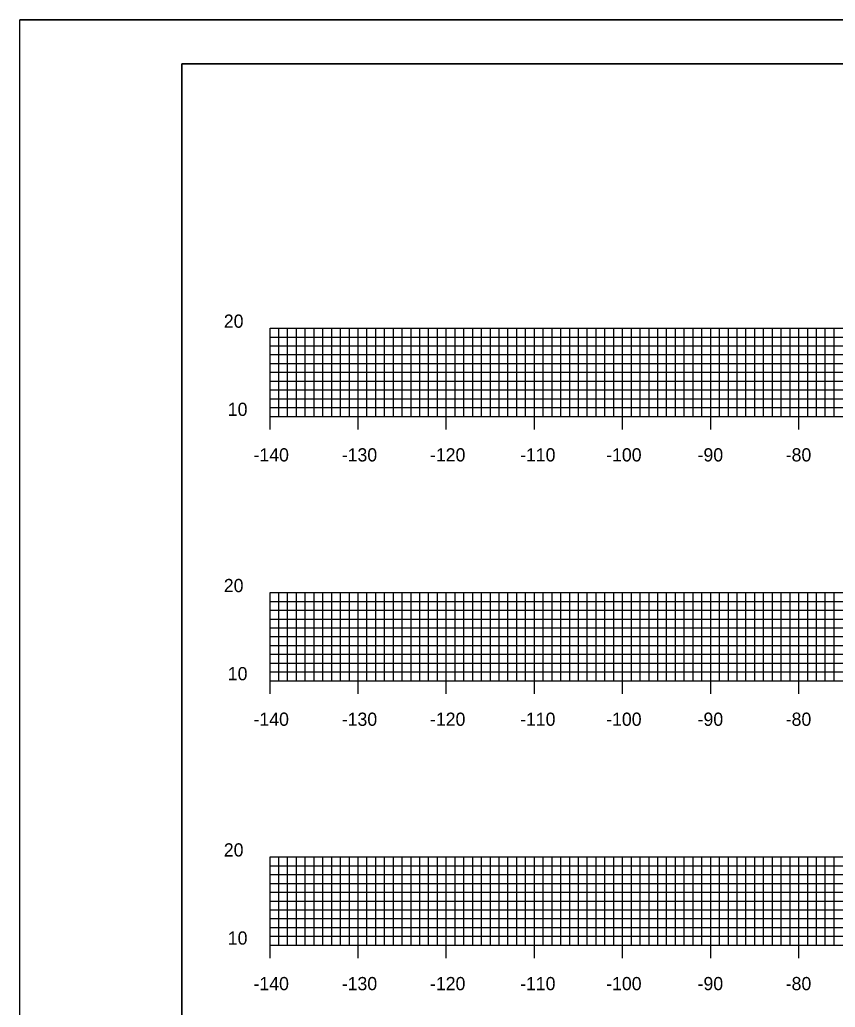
# Model space of a CAD drawing. Extents: x 40011 to 50684, y 49949 to 72236.
# Drawn here: x 41034.8 to 41127.3, y 71313.9 to 71426 of the extents above; entities that cross this region are included whole.
import ezdxf

# ---------------------------------------------------------------- set-up
doc = ezdxf.new("R2010")
doc.units = 0
for name, color, linetype in [('1', 7, 'Continuous'), ('41', 7, 'Continuous'), ('51', 7, 'Continuous'), ('52', 7, 'Continuous'), ('53', 7, 'Continuous'), ('54', 7, 'Continuous'), ('55', 7, 'Continuous')]:
    doc.layers.add(name, color=color, linetype=linetype)

msp = doc.modelspace()

# ---------------------------------------------------------------- linework, layer by layer
at = {"layer": '1'}
for p, q in [((41384.22, 71425.98), (41034.83, 71425.98)), ((41053.22, 71420.98), (41053.22, 71210.98)), ((41383.22, 71420.98), (41053.22, 71420.98))]:
    msp.add_line(p, q, dxfattribs=at)
at = {"layer": '41'}
for points in [[(41034.83, 71425.98), (41384.22, 71425.98), (41384.22, 71205.98), (41034.83, 71205.98)], [(41053.22, 71420.98), (41383.22, 71420.98), (41383.22, 71210.98), (41053.22, 71210.98)]]:
    msp.add_lwpolyline(points, close=True, dxfattribs=at)
at = {"layer": '51'}
for p, q in [((41063.22, 71380.98), (41063.22, 71390.98)), ((41063.22, 71390.98), (41064.72, 71390.98)), ((41063.22, 71380.98), (41064.72, 71380.98)), ((41063.22, 71350.98), (41063.22, 71360.98)), ((41063.22, 71360.98), (41064.72, 71360.98)), ((41063.22, 71350.98), (41064.72, 71350.98)), ((41063.22, 71320.98), (41063.22, 71330.98)), ((41063.22, 71330.98), (41064.72, 71330.98)), ((41063.22, 71320.98), (41064.72, 71320.98))]:
    msp.add_line(p, q, dxfattribs=at)
at = {"layer": '52'}
for p, q in [((41063.22, 71380.98), (41343.22, 71380.98)), ((41063.22, 71379.48), (41063.22, 71380.98)), ((41073.22, 71379.48), (41073.22, 71380.98)), ((41083.22, 71379.48), (41083.22, 71380.98)), ((41093.22, 71379.48), (41093.22, 71380.98)), ((41103.22, 71379.48), (41103.22, 71380.98)), ((41113.22, 71379.48), (41113.22, 71380.98)), ((41123.22, 71379.48), (41123.22, 71380.98)), ((41063.22, 71350.98), (41343.22, 71350.98)), ((41063.22, 71349.48), (41063.22, 71350.98)), ((41073.22, 71349.48), (41073.22, 71350.98)), ((41083.22, 71349.48), (41083.22, 71350.98)), ((41093.22, 71349.48), (41093.22, 71350.98)), ((41103.22, 71349.48), (41103.22, 71350.98)), ((41113.22, 71349.48), (41113.22, 71350.98)), ((41123.22, 71349.48), (41123.22, 71350.98)), ((41063.22, 71320.98), (41343.22, 71320.98)), ((41063.22, 71319.48), (41063.22, 71320.98)), ((41073.22, 71319.48), (41073.22, 71320.98)), ((41083.22, 71319.48), (41083.22, 71320.98)), ((41093.22, 71319.48), (41093.22, 71320.98)), ((41103.22, 71319.48), (41103.22, 71320.98)), ((41113.22, 71319.48), (41113.22, 71320.98)), ((41123.22, 71319.48), (41123.22, 71320.98))]:
    msp.add_line(p, q, dxfattribs=at)
at = {"layer": '53'}
for p, q in [((41063.22, 71389.98), (41343.22, 71389.98)), ((41063.22, 71388.98), (41343.22, 71388.98)), ((41063.22, 71387.98), (41343.22, 71387.98)), ((41063.22, 71386.98), (41343.22, 71386.98)), ((41063.22, 71385.98), (41343.22, 71385.98)), ((41063.22, 71384.98), (41343.22, 71384.98)), ((41063.22, 71383.98), (41343.22, 71383.98)), ((41063.22, 71382.98), (41343.22, 71382.98)), ((41063.22, 71381.98), (41343.22, 71381.98)), ((41063.22, 71359.98), (41343.22, 71359.98)), ((41063.22, 71358.98), (41343.22, 71358.98)), ((41063.22, 71357.98), (41343.22, 71357.98)), ((41063.22, 71356.98), (41343.22, 71356.98)), ((41063.22, 71355.98), (41343.22, 71355.98)), ((41063.22, 71354.98), (41343.22, 71354.98)), ((41063.22, 71353.98), (41343.22, 71353.98)), ((41063.22, 71352.98), (41343.22, 71352.98)), ((41063.22, 71351.98), (41343.22, 71351.98)), ((41063.22, 71329.98), (41343.22, 71329.98)), ((41063.22, 71328.98), (41343.22, 71328.98)), ((41063.22, 71327.98), (41343.22, 71327.98)), ((41063.22, 71326.98), (41343.22, 71326.98)), ((41063.22, 71325.98), (41343.22, 71325.98)), ((41063.22, 71324.98), (41343.22, 71324.98)), ((41063.22, 71323.98), (41343.22, 71323.98)), ((41063.22, 71322.98), (41343.22, 71322.98)), ((41063.22, 71321.98), (41343.22, 71321.98))]:
    msp.add_line(p, q, dxfattribs=at)
at = {"layer": '54'}
for p, q in [((41064.22, 71380.98), (41064.22, 71390.98)), ((41065.22, 71380.98), (41065.22, 71390.98)), ((41066.22, 71380.98), (41066.22, 71390.98)), ((41067.22, 71380.98), (41067.22, 71390.98)), ((41068.22, 71380.98), (41068.22, 71390.98)), ((41069.22, 71380.98), (41069.22, 71390.98)), ((41070.22, 71380.98), (41070.22, 71390.98)), ((41071.22, 71380.98), (41071.22, 71390.98)), ((41072.22, 71380.98), (41072.22, 71390.98)), ((41074.22, 71380.98), (41074.22, 71390.98)), ((41075.22, 71380.98), (41075.22, 71390.98)), ((41076.22, 71380.98), (41076.22, 71390.98)), ((41077.22, 71380.98), (41077.22, 71390.98)), ((41078.22, 71380.98), (41078.22, 71390.98)), ((41079.22, 71380.98), (41079.22, 71390.98)), ((41080.22, 71380.98), (41080.22, 71390.98)), ((41081.22, 71380.98), (41081.22, 71390.98)), ((41082.22, 71380.98), (41082.22, 71390.98)), ((41084.22, 71380.98), (41084.22, 71390.98)), ((41085.22, 71380.98), (41085.22, 71390.98)), ((41086.22, 71380.98), (41086.22, 71390.98)), ((41087.22, 71380.98), (41087.22, 71390.98)), ((41088.22, 71380.98), (41088.22, 71390.98)), ((41089.22, 71380.98), (41089.22, 71390.98)), ((41090.22, 71380.98), (41090.22, 71390.98)), ((41091.22, 71380.98), (41091.22, 71390.98)), ((41092.22, 71380.98), (41092.22, 71390.98)), ((41094.22, 71380.98), (41094.22, 71390.98)), ((41095.22, 71380.98), (41095.22, 71390.98)), ((41096.22, 71380.98), (41096.22, 71390.98)), ((41097.22, 71380.98), (41097.22, 71390.98)), ((41098.22, 71380.98), (41098.22, 71390.98)), ((41099.22, 71380.98), (41099.22, 71390.98)), ((41100.22, 71380.98), (41100.22, 71390.98)), ((41101.22, 71380.98), (41101.22, 71390.98)), ((41102.22, 71380.98), (41102.22, 71390.98)), ((41104.22, 71380.98), (41104.22, 71390.98)), ((41105.22, 71380.98), (41105.22, 71390.98)), ((41106.22, 71380.98), (41106.22, 71390.98)), ((41107.22, 71380.98), (41107.22, 71390.98)), ((41108.22, 71380.98), (41108.22, 71390.98)), ((41109.22, 71380.98), (41109.22, 71390.98)), ((41110.22, 71380.98), (41110.22, 71390.98)), ((41111.22, 71380.98), (41111.22, 71390.98)), ((41112.22, 71380.98), (41112.22, 71390.98)), ((41114.22, 71380.98), (41114.22, 71390.98)), ((41115.22, 71380.98), (41115.22, 71390.98)), ((41116.22, 71380.98), (41116.22, 71390.98)), ((41117.22, 71380.98), (41117.22, 71390.98)), ((41118.22, 71380.98), (41118.22, 71390.98)), ((41119.22, 71380.98), (41119.22, 71390.98)), ((41120.22, 71380.98), (41120.22, 71390.98)), ((41121.22, 71380.98), (41121.22, 71390.98)), ((41122.22, 71380.98), (41122.22, 71390.98)), ((41124.22, 71380.98), (41124.22, 71390.98)), ((41125.22, 71380.98), (41125.22, 71390.98)), ((41126.22, 71380.98), (41126.22, 71390.98)), ((41127.22, 71380.98), (41127.22, 71390.98)), ((41064.22, 71350.98), (41064.22, 71360.98)), ((41065.22, 71350.98), (41065.22, 71360.98)), ((41066.22, 71350.98), (41066.22, 71360.98)), ((41067.22, 71350.98), (41067.22, 71360.98)), ((41068.22, 71350.98), (41068.22, 71360.98)), ((41069.22, 71350.98), (41069.22, 71360.98)), ((41070.22, 71350.98), (41070.22, 71360.98)), ((41071.22, 71350.98), (41071.22, 71360.98)), ((41072.22, 71350.98), (41072.22, 71360.98)), ((41074.22, 71350.98), (41074.22, 71360.98)), ((41075.22, 71350.98), (41075.22, 71360.98)), ((41076.22, 71350.98), (41076.22, 71360.98)), ((41077.22, 71350.98), (41077.22, 71360.98)), ((41078.22, 71350.98), (41078.22, 71360.98)), ((41079.22, 71350.98), (41079.22, 71360.98)), ((41080.22, 71350.98), (41080.22, 71360.98)), ((41081.22, 71350.98), (41081.22, 71360.98)), ((41082.22, 71350.98), (41082.22, 71360.98)), ((41084.22, 71350.98), (41084.22, 71360.98)), ((41085.22, 71350.98), (41085.22, 71360.98)), ((41086.22, 71350.98), (41086.22, 71360.98)), ((41087.22, 71350.98), (41087.22, 71360.98)), ((41088.22, 71350.98), (41088.22, 71360.98)), ((41089.22, 71350.98), (41089.22, 71360.98)), ((41090.22, 71350.98), (41090.22, 71360.98)), ((41091.22, 71350.98), (41091.22, 71360.98)), ((41092.22, 71350.98), (41092.22, 71360.98)), ((41094.22, 71350.98), (41094.22, 71360.98)), ((41095.22, 71350.98), (41095.22, 71360.98)), ((41096.22, 71350.98), (41096.22, 71360.98)), ((41097.22, 71350.98), (41097.22, 71360.98)), ((41098.22, 71350.98), (41098.22, 71360.98)), ((41099.22, 71350.98), (41099.22, 71360.98)), ((41100.22, 71350.98), (41100.22, 71360.98)), ((41101.22, 71350.98), (41101.22, 71360.98)), ((41102.22, 71350.98), (41102.22, 71360.98)), ((41104.22, 71350.98), (41104.22, 71360.98)), ((41105.22, 71350.98), (41105.22, 71360.98)), ((41106.22, 71350.98), (41106.22, 71360.98)), ((41107.22, 71350.98), (41107.22, 71360.98)), ((41108.22, 71350.98), (41108.22, 71360.98)), ((41109.22, 71350.98), (41109.22, 71360.98)), ((41110.22, 71350.98), (41110.22, 71360.98)), ((41111.22, 71350.98), (41111.22, 71360.98)), ((41112.22, 71350.98), (41112.22, 71360.98)), ((41114.22, 71350.98), (41114.22, 71360.98)), ((41115.22, 71350.98), (41115.22, 71360.98)), ((41116.22, 71350.98), (41116.22, 71360.98)), ((41117.22, 71350.98), (41117.22, 71360.98)), ((41118.22, 71350.98), (41118.22, 71360.98)), ((41119.22, 71350.98), (41119.22, 71360.98)), ((41120.22, 71350.98), (41120.22, 71360.98)), ((41121.22, 71350.98), (41121.22, 71360.98)), ((41122.22, 71350.98), (41122.22, 71360.98)), ((41124.22, 71350.98), (41124.22, 71360.98)), ((41125.22, 71350.98), (41125.22, 71360.98)), ((41126.22, 71350.98), (41126.22, 71360.98)), ((41127.22, 71350.98), (41127.22, 71360.98)), ((41064.22, 71320.98), (41064.22, 71330.98)), ((41065.22, 71320.98), (41065.22, 71330.98)), ((41066.22, 71320.98), (41066.22, 71330.98)), ((41067.22, 71320.98), (41067.22, 71330.98)), ((41068.22, 71320.98), (41068.22, 71330.98)), ((41069.22, 71320.98), (41069.22, 71330.98)), ((41070.22, 71320.98), (41070.22, 71330.98)), ((41071.22, 71320.98), (41071.22, 71330.98)), ((41072.22, 71320.98), (41072.22, 71330.98)), ((41074.22, 71320.98), (41074.22, 71330.98)), ((41075.22, 71320.98), (41075.22, 71330.98)), ((41076.22, 71320.98), (41076.22, 71330.98)), ((41077.22, 71320.98), (41077.22, 71330.98)), ((41078.22, 71320.98), (41078.22, 71330.98)), ((41079.22, 71320.98), (41079.22, 71330.98)), ((41080.22, 71320.98), (41080.22, 71330.98)), ((41081.22, 71320.98), (41081.22, 71330.98)), ((41082.22, 71320.98), (41082.22, 71330.98)), ((41084.22, 71320.98), (41084.22, 71330.98)), ((41085.22, 71320.98), (41085.22, 71330.98)), ((41086.22, 71320.98), (41086.22, 71330.98)), ((41087.22, 71320.98), (41087.22, 71330.98)), ((41088.22, 71320.98), (41088.22, 71330.98)), ((41089.22, 71320.98), (41089.22, 71330.98)), ((41090.22, 71320.98), (41090.22, 71330.98)), ((41091.22, 71320.98), (41091.22, 71330.98)), ((41092.22, 71320.98), (41092.22, 71330.98)), ((41094.22, 71320.98), (41094.22, 71330.98)), ((41095.22, 71320.98), (41095.22, 71330.98)), ((41096.22, 71320.98), (41096.22, 71330.98)), ((41097.22, 71320.98), (41097.22, 71330.98)), ((41098.22, 71320.98), (41098.22, 71330.98)), ((41099.22, 71320.98), (41099.22, 71330.98)), ((41100.22, 71320.98), (41100.22, 71330.98)), ((41101.22, 71320.98), (41101.22, 71330.98)), ((41102.22, 71320.98), (41102.22, 71330.98)), ((41104.22, 71320.98), (41104.22, 71330.98)), ((41105.22, 71320.98), (41105.22, 71330.98)), ((41106.22, 71320.98), (41106.22, 71330.98)), ((41107.22, 71320.98), (41107.22, 71330.98)), ((41108.22, 71320.98), (41108.22, 71330.98)), ((41109.22, 71320.98), (41109.22, 71330.98)), ((41110.22, 71320.98), (41110.22, 71330.98)), ((41111.22, 71320.98), (41111.22, 71330.98)), ((41112.22, 71320.98), (41112.22, 71330.98)), ((41114.22, 71320.98), (41114.22, 71330.98)), ((41115.22, 71320.98), (41115.22, 71330.98)), ((41116.22, 71320.98), (41116.22, 71330.98)), ((41117.22, 71320.98), (41117.22, 71330.98)), ((41118.22, 71320.98), (41118.22, 71330.98)), ((41119.22, 71320.98), (41119.22, 71330.98)), ((41120.22, 71320.98), (41120.22, 71330.98)), ((41121.22, 71320.98), (41121.22, 71330.98)), ((41122.22, 71320.98), (41122.22, 71330.98)), ((41124.22, 71320.98), (41124.22, 71330.98)), ((41125.22, 71320.98), (41125.22, 71330.98)), ((41126.22, 71320.98), (41126.22, 71330.98)), ((41127.22, 71320.98), (41127.22, 71330.98))]:
    msp.add_line(p, q, dxfattribs=at)
at = {"layer": '55'}
for p, q in [((41063.22, 71390.98), (41343.22, 71390.98)), ((41063.22, 71380.98), (41063.22, 71390.98)), ((41073.22, 71380.98), (41073.22, 71390.98)), ((41083.22, 71380.98), (41083.22, 71390.98)), ((41093.22, 71380.98), (41093.22, 71390.98)), ((41103.22, 71380.98), (41103.22, 71390.98)), ((41113.22, 71380.98), (41113.22, 71390.98)), ((41123.22, 71380.98), (41123.22, 71390.98)), ((41063.22, 71380.98), (41343.22, 71380.98)), ((41063.22, 71360.98), (41343.22, 71360.98)), ((41063.22, 71350.98), (41063.22, 71360.98)), ((41073.22, 71350.98), (41073.22, 71360.98)), ((41083.22, 71350.98), (41083.22, 71360.98)), ((41093.22, 71350.98), (41093.22, 71360.98)), ((41103.22, 71350.98), (41103.22, 71360.98)), ((41113.22, 71350.98), (41113.22, 71360.98)), ((41123.22, 71350.98), (41123.22, 71360.98)), ((41063.22, 71350.98), (41343.22, 71350.98)), ((41063.22, 71330.98), (41343.22, 71330.98)), ((41063.22, 71320.98), (41063.22, 71330.98)), ((41073.22, 71320.98), (41073.22, 71330.98)), ((41083.22, 71320.98), (41083.22, 71330.98)), ((41093.22, 71320.98), (41093.22, 71330.98)), ((41103.22, 71320.98), (41103.22, 71330.98)), ((41113.22, 71320.98), (41113.22, 71330.98)), ((41123.22, 71320.98), (41123.22, 71330.98)), ((41063.22, 71320.98), (41343.22, 71320.98))]:
    msp.add_line(p, q, dxfattribs=at)

# ---------------------------------------------------------------- texts
at = {"layer": '51'}
for s, height, p in [('20', 1.5, (41057.98, 71391.03)), ('10', 1.5, (41058.43, 71381.03)), ('-', 0.0001, (41063.22, 71380.98)), ('20', 1.5, (41057.98, 71361.03)), ('10', 1.5, (41058.43, 71351.03)), ('-', 0.0001, (41063.22, 71350.98)), ('20', 1.5, (41057.98, 71331.03)), ('10', 1.5, (41058.43, 71321.03)), ('-', 0.0001, (41063.22, 71320.98))]:
    msp.add_text(s, height=height, dxfattribs=at).set_placement(p)
at = {"layer": '52'}
for s, p in [('-140', (41061.35, 71375.86)), ('-130', (41071.36, 71375.86)), ('-120', (41081.37, 71375.86)), ('-110', (41091.59, 71375.86)), ('-100', (41101.36, 71375.86)), ('-90', (41111.73, 71375.86)), ('-80', (41121.73, 71375.86)), ('-140', (41061.35, 71345.86)), ('-130', (41071.36, 71345.86)), ('-120', (41081.37, 71345.86)), ('-110', (41091.59, 71345.86)), ('-100', (41101.36, 71345.86)), ('-90', (41111.73, 71345.86)), ('-80', (41121.73, 71345.86)), ('-140', (41061.35, 71315.86)), ('-130', (41071.36, 71315.86)), ('-120', (41081.37, 71315.86)), ('-110', (41091.59, 71315.86)), ('-100', (41101.36, 71315.86)), ('-90', (41111.73, 71315.86)), ('-80', (41121.73, 71315.86))]:
    msp.add_text(s, height=1.5, dxfattribs=at).set_placement(p)

doc.saveas('drawing.dxf')
